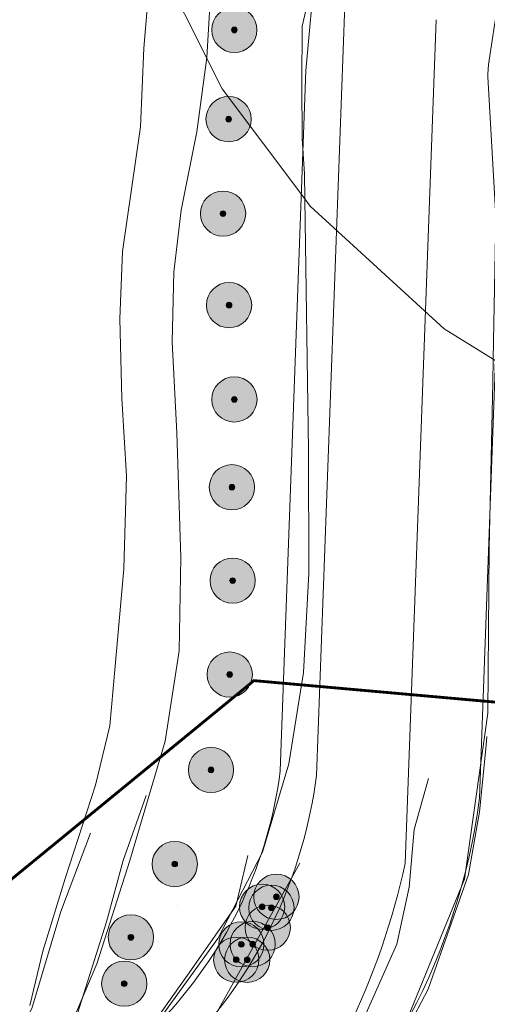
# Model space of a CAD drawing. Header units: metres. Extents: x 163628 to 167855, y 402678 to 405435.
# Tile 646 of 656: x 167429 to 167470, y 404929 to 405016. Entities that reach past the tile are written whole.
import ezdxf

# ---------------------------------------------------------------- set-up
doc = ezdxf.new("R2010")
doc.units = ezdxf.units.M
doc.linetypes.add('X-CA190022.004-UO-TXT_Tekst 1op200$0$AL-DETAILS', pattern=[5.2, 2, -1.2, 2])
doc.layers.get('0').update_dxf_attribs({"lineweight": 25})
for name, color, linetype, lineweight in [('X-CA190022.004-UO-BGT_Ondergrond$0$GE_316_WGDFietspad_Vlak_GEM', 253, 'Continuous', 9), ('X-CA190022.004-UO-BGT_Ondergrond$0$GE_479_BTDGroenvoorziening_grasenkruida_GEM', 253, 'Continuous', 9), ('X-CA190022.004-UO-BGT_Ondergrond$0$GE_522_WTDWatervlakte_meer_plas_ven_vijver_GEM', 253, 'Continuous', 9), ('X-CA190022.004-UO-BGT_Ondergrond$0$GE_541_OWTOever_slootkant_Vlak_GEM', 253, 'Continuous', 9), ('X-CA190022.004-UO-DTM inmeting$0$B-WE-GR-BOOM-S', 246, 'Continuous', 0), ('X-CA190022.004-UO-DTM inmeting$0$B-WE-GW-WATERGANG_INSTEEK-G', 246, 'Continuous', 0), ('X-CA190022.004-UO-DTM inmeting$0$B-WE-GW-WATERGANG_WATERLIJN-G', 246, 'Continuous', 0), ('X-CA190022.004-UO-DTM inmeting$0$B-WE-OG-HOOGTEPUNT-S', 246, 'Continuous', 0), ('X-CA190022.004-UO-DWM_Beplanting$0$B-WE-GR-BOOM-S AFKOMSTIG UIT BGT', 252, 'Continuous', 0), ('X-CA190022.004-UO-KAD_Percelen$0$B-WE-KG-GRENS_PERCEEL-GV', 150, 'Continuous', 9), ('X-CA190022.004-UO-TXT_Tekst 1op200$0$X-XX-AL-VERWIJZING_DETAIL-G', 7, 'X-CA190022.004-UO-TXT_Tekst 1op200$0$AL-DETAILS', 0)]:
    doc.layers.add(name, color=color, linetype=linetype, lineweight=lineweight)
doc.layers.add('X-CA190022.004-UO-DTM inmeting$0$X-XX-AL-MEETPUNT-S', color=246, linetype='Continuous', lineweight=0, plot=False)
for name, color, linetype in [('X-CA190022.004-UO-DWM_Beplanting$0$B-WE-GR-BOOM-S AFKOMSTIG UIT BOMENBESTAND GEMEENTE', 252, 'Continuous'), ('X-CA190022.004-UO-DWM_Beplanting$0$B-WE-GR-BOOM-S AFKOMSTIG UIT DTM_v0.4', 252, 'Continuous'), ('X-CA190022.004-UO-DWM_Beplanting$0$N-GV-GR-GRAS-A-200', 7, 'Continuous')]:
    doc.layers.add(name, color=color, linetype=linetype)

# ---------------------------------------------------------------- blocks, each defined once
blk = doc.blocks.new('X-CA190022.004-UO-DTM inmeting$0$punt')
at = {"color": 0, "lineweight": -2}
blk.add_line((0, 0), (0, 0), dxfattribs=at)
blk = doc.blocks.new('X-CA190022.004-UO-DTM inmeting$0$boom')
h = blk.add_hatch()
h.set_pattern_fill('ANSI31', color=256, scale=0.13)
h.paths.add_polyline_path([(-1, 0, 1), (1, 0, 1)])
blk.add_circle((0, 0), 1)
blk = doc.blocks.new('X-CA190022.004-UO-DTM inmeting$0$SOG-HOOGTEPUNT-SO')
for p, q in [((-0.5, 0), (0.5, 0)), ((0, 0.5), (0, -0.5))]:
    blk.add_line(p, q)
blk = doc.blocks.new('X-CA190022.004-UO-DWM_Beplanting$0$SGR-BOOM_01-SO')
at = {"linetype": 'ByBlock', "lineweight": 18}
h = blk.add_hatch(color=0, dxfattribs=at)
h.dxf.hatch_style = 1
edge = h.paths.add_edge_path()
edge.add_arc((0, 0), 0.25, 0, 360)
at = {"color": 0, "linetype": 'ByBlock', "lineweight": 18}
for radius in [2, 0.25]:
    blk.add_circle((0, 0), radius, dxfattribs=at)
blk = doc.blocks.new('X-CA190022.004-UO-DWM_Beplanting$0$IMGEOBoom')
at = {"transparency": 33554457}
h = blk.add_hatch(color=256, dxfattribs=at)
h.dxf.hatch_style = 1
edge = h.paths.add_edge_path()
edge.add_arc((0, 0), 100, 0, 360)
edge = h.paths.add_edge_path(flags=17)
edge.add_arc((0, 0), 12.5, 0, 360)
h = blk.add_hatch()
h.set_pattern_fill('ANGLE', color=256)
h.set_pattern_definition([(0, (0, 0), (0, 6.985), [5.08, -1.905]), (90, (0, 0), (-6.985, 4e-16), [5.08, -1.905])])
edge = h.paths.add_edge_path(flags=17)
edge.add_arc((0, 0), 12.5, 0, 360)
at = {"layer": 'X-CA190022.004-UO-DWM_Beplanting$0$N-GV-GR-GRAS-A-200'}
h = blk.add_hatch(color=256, dxfattribs=at)
h.dxf.hatch_style = 1
edge = h.paths.add_edge_path(flags=17)
edge.add_arc((0, 0), 12.5, 0, 360)
at = {"xscale": 50, "yscale": 50, "zscale": 50}
blk.add_blockref('X-CA190022.004-UO-DWM_Beplanting$0$SGR-BOOM_01-SO', (0, 0), dxfattribs=at)

msp = doc.modelspace()

# ---------------------------------------------------------------- linework, layer by layer
at = {"layer": 'X-CA190022.004-UO-BGT_Ondergrond$0$GE_316_WGDFietspad_Vlak_GEM'}
msp.add_arc((167324.611, 404993.928), 161.608, 333.28567, 355.42394, dxfattribs=at)
at = {"layer": 'X-CA190022.004-UO-BGT_Ondergrond$0$GE_479_BTDGroenvoorziening_grasenkruida_GEM', "flags": 128}
for points in [[(167433.288, 404926.385), (167435.746, 404932.159), (167438.667, 404941.266), (167441.787, 404951.833), (167443.014, 404959.818), (167443.156, 404968.059), (167442.815, 404979.087), (167442.404, 404987.131), (167442.55, 404993.291), (167443.201, 404998.753), (167444.572, 405005.696), (167445.456, 405012.266), (167446.64, 405032.336)], [(167451.949, 404949.2), (167454.22, 405011.104), (167455.049, 405020.448), (167456.23, 405021.211), (167460.032, 405019.88), (167460.316, 405019.844), (167462.274, 405019.597), (167462.535, 405019.564), (167466.679, 405019.187), (167470.956, 405017.298), (167472.065, 405015.455), (167469.546, 404946.796)]]:
    msp.add_lwpolyline(points, dxfattribs=at)
at = {"layer": 'X-CA190022.004-UO-BGT_Ondergrond$0$GE_479_BTDGroenvoorziening_grasenkruida_GEM', "extrusion": (0, 0, -1)}
for centre, radius, start, end in [((-167324.611, 404993.928), 161.608, 184.57606, 206.71433), ((-167413.009, 404954.233), 57.024, 187.49347, 228.32279)]:
    msp.add_arc(centre, radius, start, end, dxfattribs=at)
at = {"layer": 'X-CA190022.004-UO-BGT_Ondergrond$0$GE_479_BTDGroenvoorziening_grasenkruida_GEM'}
msp.add_arc((167413.004, 404954.235), 39.269, 317.25373, 352.63359, dxfattribs=at)
at = {"layer": 'X-CA190022.004-UO-BGT_Ondergrond$0$GE_522_WTDWatervlakte_meer_plas_ven_vijver_GEM', "flags": 128}
for points in [[(167441.692, 405034.326), (167439.895, 405013.085), (167439.615, 405006.139), (167438.007, 404995.107), (167437.781, 404989.155), (167437.941, 404982.129), (167438.353, 404975.273), (167438.114, 404967.061), (167437.348, 404958.132), (167436.883, 404953.179), (167435.611, 404947.926), (167432.939, 404939.685), (167430.987, 404933.28), (167429.816, 404928.475)], [(167455.152, 404948.786), (167457.651, 405016.906)], [(167465.727, 405015.599), (167462.991, 404941.015)]]:
    msp.add_lwpolyline(points, dxfattribs=at)
at = {"layer": 'X-CA190022.004-UO-BGT_Ondergrond$0$GE_522_WTDWatervlakte_meer_plas_ven_vijver_GEM'}
msp.add_arc((167413.011, 404954.232), 42.492, 317.24939, 352.63668, dxfattribs=at)
at = {"layer": 'X-CA190022.004-UO-BGT_Ondergrond$0$GE_522_WTDWatervlakte_meer_plas_ven_vijver_GEM', "extrusion": (0, 0, -1)}
msp.add_arc((-167398.646, 404955.089), 65.866, 192.33749, 219.35888, dxfattribs=at)
at = {"layer": 'X-CA190022.004-UO-BGT_Ondergrond$0$GE_541_OWTOever_slootkant_Vlak_GEM', "flags": 128}
for points in [[(167429.816, 404928.475), (167430.987, 404933.28), (167432.939, 404939.685), (167435.611, 404947.926), (167436.883, 404953.179), (167437.348, 404958.132), (167438.114, 404967.061), (167438.353, 404975.273), (167437.941, 404982.129), (167437.781, 404989.155), (167438.007, 404995.107), (167439.615, 405006.139), (167439.895, 405013.085), (167441.692, 405034.326)], [(167446.64, 405032.336), (167445.456, 405012.266), (167444.572, 405005.696), (167443.201, 404998.753), (167442.55, 404993.291), (167442.404, 404987.131), (167442.815, 404979.087), (167443.156, 404968.059), (167443.014, 404959.818), (167441.787, 404951.833), (167438.667, 404941.266), (167435.746, 404932.159), (167433.288, 404926.385)], [(167451.949, 404949.2), (167454.22, 405011.104), (167455.049, 405020.448), (167456.23, 405021.211), (167460.032, 405019.88), (167459.927, 405018.813)], [(167462.415, 405018.454), (167462.535, 405019.564), (167466.679, 405019.187), (167470.956, 405017.298), (167472.065, 405015.455), (167469.546, 404946.796)], [(167457.651, 405016.906), (167455.152, 404948.786)], [(167462.991, 404941.015), (167465.727, 405015.599)]]:
    msp.add_lwpolyline(points, dxfattribs=at)
at = {"layer": 'X-CA190022.004-UO-BGT_Ondergrond$0$GE_541_OWTOever_slootkant_Vlak_GEM'}
for centre, radius, start, end in [((167413.004, 404954.235), 39.269, 317.25373, 352.63359), ((167398.646, 404955.089), 65.866, 320.64112, 347.66251)]:
    msp.add_arc(centre, radius, start, end, dxfattribs=at)
at = {"layer": 'X-CA190022.004-UO-BGT_Ondergrond$0$GE_541_OWTOever_slootkant_Vlak_GEM', "extrusion": (0, 0, -1)}
for centre, radius, start, end in [((-167413.011, 404954.232), 42.492, 187.36332, 222.75061), ((-167413.009, 404954.233), 57.024, 187.49347, 228.32279)]:
    msp.add_arc(centre, radius, start, end, dxfattribs=at)
at = {"layer": 'X-CA190022.004-UO-DTM inmeting$0$B-WE-GW-WATERGANG_INSTEEK-G'}
for points in [[(167429.742, 404879.313, 9.015), (167431.375, 404880.057, 9.02), (167432.131, 404881.554, 9.004), (167432.26, 404883.397, 8.971), (167431.922, 404887.154, 8.915), (167431.726, 404891.193, 8.947), (167432.103, 404893.853, 9.118), (167433.125, 404896.203, 9.202), (167434.788, 404898.341, 9.139), (167437.775, 404901.118, 9.02), (167440.902, 404903.644, 9.071), (167444.732, 404906.683, 9.016), (167448.736, 404909.964, 8.937), (167452.632, 404913.108, 8.953), (167456.366, 404916.786, 8.976), (167459.485, 404920.965, 8.874), (167462.552, 404925.191, 8.896), (167465.018, 404929.914, 8.915), (167468.574, 404940.039, 8.793), (167469.558, 404945.57, 8.813), (167470.113, 404951.158, 8.817), (167470.205, 404952.241, 8.858)], [(167440.111, 404947.032, 9.123), (167438.081, 404941.288, 9.108), (167436.599, 404935.863, 9.159), (167433.309, 404925.443, 9.277), (167429.782, 404919.816, 9.248), (167426.483, 404915.098, 9.204), (167422.059, 404910.18, 9.127), (167418.453, 404903.996, 9.132), (167416.167, 404899.488, 9.106), (167414.581, 404886.723, 8.876), (167415.592, 404880.084, 8.804), (167415.042, 404875.762, 8.846), (167412.159, 404873.189, 8.887), (167409.901, 404872.427, 8.824), (167408.384, 404871.793, 8.934)], [(167429.742, 404879.313, 9.015), (167427.312, 404878.32, 8.914), (167424.718, 404878.577, 8.871), (167422.56, 404880.475, 8.812), (167421.233, 404883.568, 8.739), (167419.886, 404887.365, 8.766), (167419.258, 404891.994, 8.898), (167420.183, 404897.33, 8.831), (167422.25, 404902.398, 8.855), (167428.053, 404910.738, 8.88), (167431.551, 404914.572, 8.966), (167433.749, 404917.708, 9.144), (167438.212, 404923.33, 9.23), (167443.751, 404931.146, 9.203), (167448.034, 404937.244, 9.139), (167449.077, 404941.727, 9.229)]]:
    msp.add_polyline3d(points, dxfattribs=at)
at = {"layer": 'X-CA190022.004-UO-DTM inmeting$0$B-WE-GW-WATERGANG_WATERLIJN-G'}
for points in [[(167465.041, 404948.515, 8.02), (167463.772, 404944.016, 8.027), (167463.347, 404938.922, 8.022), (167462.244, 404933.882, 8.033), (167458.824, 404926.21, 8.023)], [(167435.181, 404943.702, 7.843), (167432.571, 404936.765, 7.883), (167429.996, 404928.208, 7.794), (167425.275, 404919.67, 7.851), (167419.234, 404911.894, 7.846), (167414.557, 404904.003, 7.82), (167412.377, 404898.704, 7.839), (167411.525, 404885.499, 7.837), (167412.066, 404880.618, 7.85), (167411.538, 404877.721, 7.751), (167410.923, 404876.317, 7.744), (167409.742, 404875.84, 7.892)], [(167444.596, 404924.715, 8.022), (167453.679, 404941.059, 7.976)]]:
    msp.add_polyline3d(points, dxfattribs=at)
at = {"layer": 'X-CA190022.004-UO-KAD_Percelen$0$B-WE-KG-GRENS_PERCEEL-GV', "flags": 128}
for points in [[(167440.165, 405022.789), (167446.823, 405009.49), (167454.114, 404999.758), (167454.08, 405001.979), (167453.877, 405005.107), (167453.843, 405009.971), (167453.874, 405015.04), (167454.916, 405019.448)], [(167441.271, 404927.268), (167446.419, 404934.4), (167450.386, 404942.03), (167452.697, 404949.828), (167453.995, 404957.897), (167454.468, 404966.655), (167454.454, 404977.553), (167454.114, 404999.758), (167446.823, 405009.49), (167440.165, 405022.789)], [(167462.984, 404926.8), (167468.235, 404939.624), (167470.276, 404954.316), (167470.408, 404968.929), (167470.718, 404983.541), (167470.757, 404985.585), (167466.439, 404988.288), (167454.586, 404999.129), (167454.114, 404999.758), (167454.454, 404977.553), (167454.468, 404966.655), (167453.995, 404957.897), (167452.697, 404949.828), (167450.386, 404942.03), (167446.419, 404934.4), (167441.271, 404927.268)], [(167496.16, 404925.178), (167496.55, 404935.971), (167496.335, 404960.955), (167476.897, 404981.742), (167470.757, 404985.585), (167470.718, 404983.541), (167470.408, 404968.929), (167470.276, 404954.316), (167468.235, 404939.624), (167462.984, 404926.8)]]:
    msp.add_lwpolyline(points, dxfattribs=at)
msp.add_lwpolyline([(167470.271, 405010.802), (167470.351, 405011.597), (167470.356, 405011.645), (167471.203, 405017.235), (167469.886, 405018.483), (167467.405, 405019.244), (167464.612, 405019.583), (167462.535, 405019.564), (167460.032, 405019.88), (167457.467, 405020.84), (167456.273, 405021.172), (167455.474, 405020.469), (167454.916, 405019.448), (167453.874, 405015.04), (167453.843, 405009.971), (167453.877, 405005.107), (167454.08, 405001.979), (167454.114, 404999.758), (167454.586, 404999.129), (167466.439, 404988.288), (167470.757, 404985.585), (167470.999, 404998.164), (167470.293, 405010.55)], close=True, dxfattribs=at)
at = {"layer": 'X-CA190022.004-UO-TXT_Tekst 1op200$0$X-XX-AL-VERWIJZING_DETAIL-G', "const_width": 0.25, "flags": 128}
msp.add_lwpolyline([(167511.37, 404972.908), (167486.41, 404953.9), (167449.623, 404957.18), (167389.754, 404908.107), (167407.236, 404886.778), (167422.977, 404867.608), (167511.507, 404935.026)], dxfattribs=at)

# ---------------------------------------------------------------- block references
at = {"layer": 'X-CA190022.004-UO-DTM inmeting$0$B-WE-GR-BOOM-S', "linetype": 'ByBlock', "lineweight": -2, "xscale": 0.25, "yscale": 0.25, "zscale": 0.25}
for p in [(167442.632, 404940.967, 9.285), (167451.608, 404938.07, 8.056), (167450.346, 404937.187, 8.233), (167451.166, 404937.099, 8.219), (167450.838, 404935.346, 8.35), (167438.749, 404934.49, 9.385), (167448.509, 404933.87, 8.561), (167449.512, 404933.888, 8.561), (167448.06, 404932.512, 8.546), (167449.028, 404932.502, 8.551), (167438.162, 404930.391, 9.35)]:
    msp.add_blockref('X-CA190022.004-UO-DTM inmeting$0$boom', p, dxfattribs=at)
at = {"layer": 'X-CA190022.004-UO-DTM inmeting$0$B-WE-OG-HOOGTEPUNT-S', "linetype": 'ByBlock', "lineweight": -2, "xscale": 0.01, "yscale": 0.01, "zscale": 0.01}
for p in [(167442.632, 404940.967, 915), (167451.608, 404938.07, 930), (167450.346, 404937.187, 920), (167451.166, 404937.099, 920), (167450.838, 404935.346, 920), (167438.749, 404934.49, 910), (167448.509, 404933.87, 920), (167449.512, 404933.888, 920), (167448.06, 404932.512, 920), (167449.028, 404932.502, 920), (167438.162, 404930.391, 910)]:
    msp.add_blockref('X-CA190022.004-UO-DTM inmeting$0$SOG-HOOGTEPUNT-SO', p, dxfattribs=at)
at = {"layer": 'X-CA190022.004-UO-DTM inmeting$0$X-XX-AL-MEETPUNT-S', "linetype": 'ByBlock', "lineweight": -2}
for p in [(167470.205, 404952.241, 8.858), (167470.113, 404951.158, 8.817), (167465.041, 404948.515, 8.02), (167440.111, 404947.032, 9.123), (167469.558, 404945.57, 8.813), (167463.772, 404944.016, 8.027), (167435.181, 404943.702, 7.843), (167449.077, 404941.727, 9.229), (167438.081, 404941.288, 9.108), (167453.679, 404941.059, 7.976), (167468.574, 404940.039, 8.793), (167463.347, 404938.922, 8.022), (167442.903, 404937.317, 9.263), (167448.034, 404937.244, 9.139), (167432.571, 404936.765, 7.883), (167436.599, 404935.863, 9.159), (167441.182, 404934.128, 9.28), (167462.244, 404933.882, 8.033), (167443.751, 404931.146, 9.203), (167465.018, 404929.914, 8.915)]:
    msp.add_blockref('X-CA190022.004-UO-DTM inmeting$0$punt', p, dxfattribs=at)
at = {"layer": 'X-CA190022.004-UO-DWM_Beplanting$0$B-WE-GR-BOOM-S AFKOMSTIG UIT BGT', "xscale": 0.02, "yscale": 0.02, "zscale": 0.02}
for p in [(167447.892, 405014.697), (167447.387, 405006.807), (167446.894, 404998.456), (167447.425, 404990.367), (167447.895, 404982.032), (167447.681, 404974.273), (167447.743, 404966.018), (167447.483, 404957.719), (167445.83, 404949.288)]:
    msp.add_blockref('X-CA190022.004-UO-DWM_Beplanting$0$IMGEOBoom', p, dxfattribs=at)
at = {"layer": 'X-CA190022.004-UO-DWM_Beplanting$0$B-WE-GR-BOOM-S AFKOMSTIG UIT BOMENBESTAND GEMEENTE', "xscale": 0.02, "yscale": 0.02, "zscale": 0.02}
for p in [(167447.892, 405014.697), (167447.387, 405006.807), (167446.894, 404998.456), (167447.425, 404990.367), (167447.895, 404982.032), (167447.681, 404974.273), (167447.743, 404966.018), (167447.483, 404957.719), (167445.83, 404949.288)]:
    msp.add_blockref('X-CA190022.004-UO-DWM_Beplanting$0$IMGEOBoom', p, dxfattribs=at)
at = {"layer": 'X-CA190022.004-UO-DWM_Beplanting$0$B-WE-GR-BOOM-S AFKOMSTIG UIT DTM_v0.4', "linetype": 'ByBlock', "lineweight": -2, "xscale": 0.02, "yscale": 0.02, "zscale": 0.02}
for p in [(167442.632, 404940.967, 9.285), (167451.608, 404938.07, 8.056), (167450.346, 404937.187, 8.233), (167451.166, 404937.099, 8.219), (167450.838, 404935.346, 8.35), (167438.749, 404934.49, 9.385), (167448.509, 404933.87, 8.561), (167449.512, 404933.888, 8.561), (167448.06, 404932.512, 8.546), (167449.028, 404932.502, 8.551), (167438.162, 404930.391, 9.35)]:
    msp.add_blockref('X-CA190022.004-UO-DWM_Beplanting$0$IMGEOBoom', p, dxfattribs=at)

doc.saveas('drawing.dxf')
